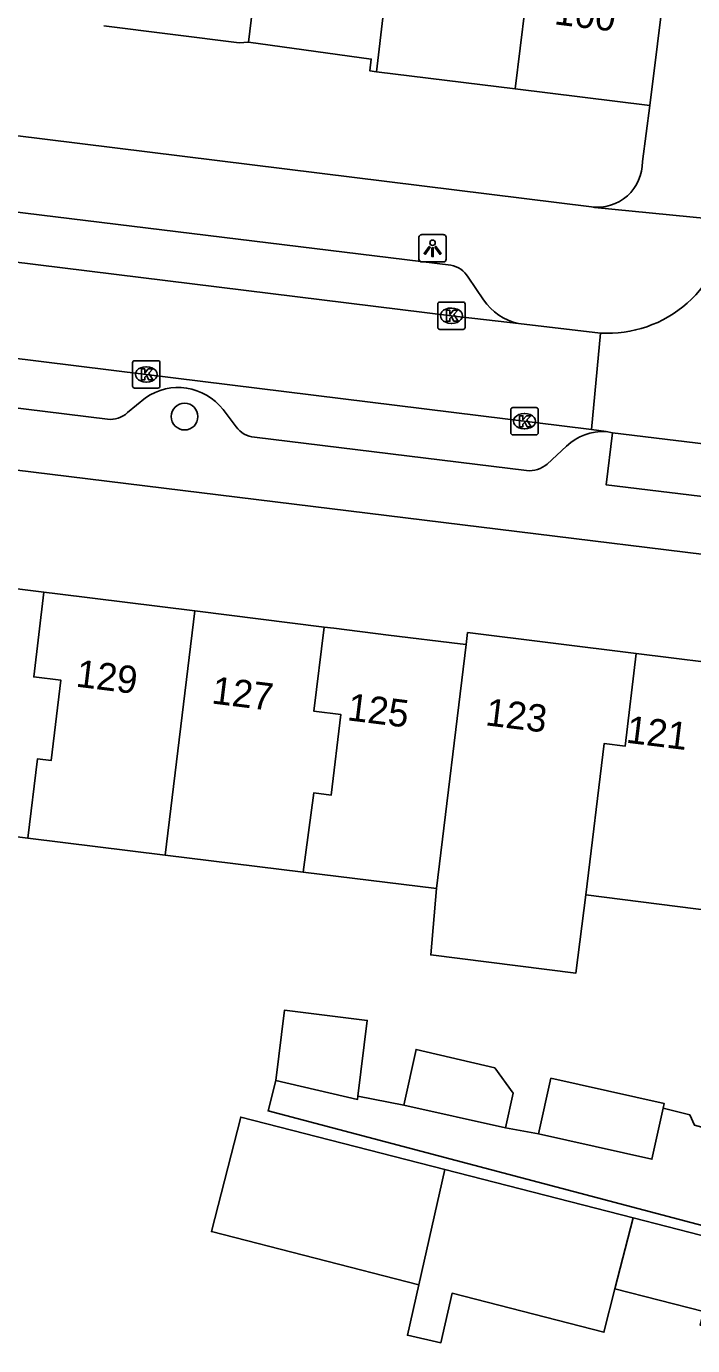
# Model space of a CAD drawing. Extents: x 158087 to 159494, y 382905 to 383981.
# Drawn here: x 158219.52 to 158243.88, y 383246.89 to 383295.14 of the extents above; entities that cross this region are included whole.
import ezdxf

# ---------------------------------------------------------------- set-up
doc = ezdxf.new("R2010")
doc.units = 0
for name, color, linetype in [('IMGEO_Boom', 7, 'Continuous'), ('IMGEO_Kolk', 7, 'Continuous'), ('IMGEO_Lichtpunt', 7, 'Continuous'), ('IMGEO_Pand', 7, 'Continuous'), ('IMGEO_Pand_nummerreeks', 7, 'Continuous'), ('IMGEO_Rijbaan_lokaal_open', 7, 'Continuous'), ('IMGEO_Voetpad_open', 7, 'Continuous')]:
    doc.layers.add(name, color=color, linetype=linetype)

msp = doc.modelspace()

# ---------------------------------------------------------------- linework, layer by layer
at = {"layer": 'IMGEO_Boom'}
msp.add_circle((158225.301, 383280.867), 0.489, dxfattribs=at)
at = {"layer": 'IMGEO_Kolk'}
for p, q in [((158234.561, 383284.129), (158234.561, 383284.981)), ((158234.636, 383285.055), (158235.488, 383285.055)), ((158235.562, 383284.981), (158235.562, 383284.129)), ((158235.049, 383284.835), (158235.074, 383284.835)), ((158235.488, 383284.055), (158234.636, 383284.055)), ((158235.072, 383284.275), (158235.047, 383284.275)), ((158223.401, 383281.983), (158223.401, 383282.835)), ((158223.476, 383282.909), (158224.328, 383282.909)), ((158223.889, 383282.689), (158223.914, 383282.689)), ((158224.402, 383282.835), (158224.402, 383281.983)), ((158223.912, 383282.129), (158223.887, 383282.129)), ((158224.328, 383281.909), (158223.476, 383281.909)), ((158237.232, 383280.271), (158237.232, 383281.123)), ((158237.307, 383281.197), (158238.159, 383281.197)), ((158238.233, 383281.123), (158238.233, 383280.271)), ((158237.72, 383280.977), (158237.745, 383280.977)), ((158238.159, 383280.197), (158237.307, 383280.197)), ((158237.743, 383280.417), (158237.718, 383280.417))]:
    msp.add_line(p, q, dxfattribs=at)
for points in [[(158234.561, 383284.129), (158234.561, 383284.981)], [(158234.636, 383285.055), (158235.488, 383285.055)], [(158235.562, 383284.981), (158235.562, 383284.129)], [(158234.882, 383284.755), (158235.005, 383284.755), (158235.005, 383284.604), (158235.135, 383284.755), (158235.299, 383284.755), (158235.153, 383284.604), (158235.306, 383284.355), (158235.154, 383284.355), (158235.069, 383284.519), (158235.005, 383284.452), (158235.005, 383284.355), (158234.882, 383284.355), (158234.882, 383284.755)], [(158235.488, 383284.055), (158234.636, 383284.055)], [(158223.401, 383281.983), (158223.401, 383282.835)], [(158223.476, 383282.909), (158224.328, 383282.909)], [(158223.722, 383282.609), (158223.845, 383282.609), (158223.845, 383282.458), (158223.975, 383282.609), (158224.139, 383282.609), (158223.993, 383282.458), (158224.146, 383282.209), (158223.994, 383282.209), (158223.909, 383282.373), (158223.845, 383282.306), (158223.845, 383282.209), (158223.722, 383282.209), (158223.722, 383282.609)], [(158224.402, 383282.835), (158224.402, 383281.983)], [(158224.328, 383281.909), (158223.476, 383281.909)], [(158237.232, 383280.271), (158237.232, 383281.123)], [(158237.307, 383281.197), (158238.159, 383281.197)], [(158238.233, 383281.123), (158238.233, 383280.271)], [(158237.553, 383280.897), (158237.676, 383280.897), (158237.676, 383280.746), (158237.806, 383280.897), (158237.97, 383280.897), (158237.824, 383280.746), (158237.977, 383280.497), (158237.825, 383280.497), (158237.74, 383280.661), (158237.676, 383280.594), (158237.676, 383280.497), (158237.553, 383280.497), (158237.553, 383280.897)], [(158238.159, 383280.197), (158237.307, 383280.197)]]:
    msp.add_lwpolyline(points, dxfattribs=at)
for centre, start, end in [((158234.638, 383284.979), 91.552, 178.448), ((158234.638, 383284.979), 91.552, 178.448), ((158235.486, 383284.979), 1.552, 88.448), ((158235.486, 383284.979), 1.552, 88.448), ((158234.638, 383284.131), 181.552, 268.448), ((158234.638, 383284.131), 181.552, 268.448), ((158235.486, 383284.131), 271.552, 358.448), ((158235.486, 383284.131), 271.552, 358.448), ((158223.478, 383282.833), 91.552, 178.448), ((158223.478, 383282.833), 91.552, 178.448), ((158224.326, 383282.833), 1.552, 88.448), ((158224.326, 383282.833), 1.552, 88.448), ((158223.478, 383281.985), 181.552, 268.448), ((158223.478, 383281.985), 181.552, 268.448), ((158224.326, 383281.985), 271.552, 358.448), ((158224.326, 383281.985), 271.552, 358.448), ((158237.309, 383281.121), 91.552, 178.448), ((158237.309, 383281.121), 91.552, 178.448), ((158238.157, 383281.121), 1.552, 88.448), ((158238.157, 383281.121), 1.552, 88.448), ((158237.309, 383280.273), 181.552, 268.448), ((158237.309, 383280.273), 181.552, 268.448), ((158238.157, 383280.273), 271.552, 358.448), ((158238.157, 383280.273), 271.552, 358.448)]:
    msp.add_arc(centre, 0.0765, start, end, dxfattribs=at)
for centre, major_axis, ratio, start_param, end_param in [((158235.048, 383284.555), (-0.387, 0.002), 0.722429, 4.712389, 7.853982), ((158235.073, 383284.555), (-0.39, 0.002), 0.717154, 1.570796, 4.712389), ((158223.888, 383282.409), (-0.387, 0.002), 0.722429, 4.712389, 7.853982), ((158223.913, 383282.409), (-0.39, 0.002), 0.717154, 1.570796, 4.712389), ((158237.719, 383280.697), (-0.387, 0.002), 0.722429, 4.712389, 7.853982), ((158237.744, 383280.697), (-0.39, 0.002), 0.717154, 1.570796, 4.712389)]:
    msp.add_ellipse(centre, major_axis=major_axis, ratio=ratio, start_param=start_param, end_param=end_param, dxfattribs=at)
at = {"layer": 'IMGEO_Lichtpunt'}
for p, q in [((158233.872, 383287.424), (158233.872, 383286.617)), ((158233.872, 383287.424), (158233.872, 383286.617)), ((158234.774, 383287.519), (158233.966, 383287.519)), ((158234.774, 383287.519), (158233.966, 383287.519)), ((158234.868, 383286.617), (158234.868, 383287.424)), ((158234.868, 383286.617), (158234.868, 383287.424)), ((158233.966, 383286.523), (158234.774, 383286.523)), ((158233.966, 383286.523), (158234.774, 383286.523))]:
    msp.add_line(p, q, dxfattribs=at)
for points in [[(158234.246, 383287.088), (158234.285, 383287.06), (158234.097, 383286.798), (158234.059, 383286.825), (158234.246, 383287.088)], [(158234.348, 383287.04), (158234.395, 383287.04), (158234.395, 383286.718), (158234.348, 383286.718), (158234.348, 383287.04)], [(158234.458, 383287.06), (158234.496, 383287.087), (158234.683, 383286.825), (158234.644, 383286.797), (158234.458, 383287.06)]]:
    msp.add_lwpolyline(points, dxfattribs=at)
msp.add_circle((158234.371, 383287.222), 0.0994, dxfattribs=at)
for centre, start, end in [((158233.966, 383287.424), 90, 180), ((158233.966, 383287.424), 90, 180), ((158234.774, 383287.424), 0, 90), ((158234.774, 383287.424), 0, 90), ((158233.966, 383286.617), 180, 270), ((158233.966, 383286.617), 180, 270), ((158234.774, 383286.617), 270, 0), ((158234.774, 383286.617), 270, 360)]:
    msp.add_arc(centre, 0.0946, start, end, dxfattribs=at)
at = {"layer": 'IMGEO_Pand'}
for points in [[(158228.647, 383305.592), (158228.388, 383303.473), (158228, 383300.301), (158227.383, 383300.376), (158227.03, 383297.496), (158227.984, 383297.38), (158227.639, 383294.56)], [(158232.321, 383293.474), (158233.37, 383302.425)], [(158238.492, 383301.789), (158237.395, 383292.848)], [(158243.427, 383301.176), (158242.318, 383292.241)], [(158227.639, 383294.56), (158227.294, 383294.539), (158222.349, 383295.15)], [(158232.321, 383293.474), (158232.077, 383293.504), (158232.131, 383293.941), (158227.639, 383294.56)], [(158237.395, 383292.848), (158232.321, 383293.474)], [(158242.318, 383292.241), (158237.395, 383292.848)], [(158220.159, 383274.441), (158215.638, 383275.001)], [(158219.571, 383265.452), (158219.924, 383268.352), (158220.423, 383268.291), (158220.781, 383271.226), (158219.783, 383271.347), (158220.159, 383274.441)], [(158225.674, 383273.758), (158220.656, 383274.379), (158220.159, 383274.441)], [(158224.588, 383264.831), (158225.674, 383273.758)], [(158225.674, 383273.758), (158230.405, 383273.171)], [(158230.405, 383273.171), (158230.03, 383270.092), (158231.022, 383269.971), (158230.666, 383267.027), (158230.026, 383267.105), (158229.643, 383264.207)], [(158230.405, 383273.171), (158230.755, 383273.128), (158232.764, 383272.879), (158235.384, 383272.555), (158235.596, 383272.529)], [(158235.596, 383272.529), (158235.649, 383272.965), (158241.821, 383272.201)], [(158234.51, 383263.605), (158235.596, 383272.529)], [(158239.972, 383263.373), (158240.642, 383268.906), (158241.412, 383268.812), (158241.821, 383272.201)], [(158241.821, 383272.201), (158245.755, 383271.713)], [(158214.552, 383266.072), (158219.571, 383265.452)], [(158219.571, 383265.452), (158224.588, 383264.831)], [(158229.643, 383264.207), (158224.588, 383264.831)], [(158234.51, 383263.605), (158229.643, 383264.207)], [(158239.972, 383263.373), (158239.614, 383260.514), (158234.307, 383261.179), (158234.51, 383263.605)], [(158244.673, 383262.784), (158239.972, 383263.373)], [(158228.64, 383256.584), (158228.955, 383259.157), (158231.984, 383258.783), (158231.642, 383256.018)], [(158233.314, 383255.691), (158233.769, 383257.727), (158236.645, 383257.046), (158237.318, 383256.121), (158237.036, 383254.86)], [(158228.64, 383256.584), (158231.627, 383255.896), (158231.642, 383256.018)], [(158238.244, 383254.633), (158238.699, 383256.671), (158242.846, 383255.745), (158242.808, 383255.576)], [(158233.314, 383255.691), (158237.036, 383254.86)], [(158238.244, 383254.633), (158242.391, 383253.707), (158242.808, 383255.576)], [(158233.869, 383249.121), (158226.285, 383251.066), (158227.358, 383255.249), (158234.823, 383253.334)], [(158233.869, 383249.121), (158234.823, 383253.334)], [(158234.823, 383253.334), (158241.707, 383251.568)], [(158241.707, 383251.568), (158247.867, 383249.988), (158247.073, 383246.894), (158244.157, 383247.642), (158244.284, 383248.14), (158241.041, 383248.971)], [(158241.707, 383251.568), (158241.041, 383248.971)], [(158241.041, 383248.971), (158240.635, 383247.385), (158235.085, 383248.809), (158234.674, 383246.996), (158233.451, 383247.273), (158233.869, 383249.121)]]:
    msp.add_lwpolyline(points, dxfattribs=at)
at = {"layer": 'IMGEO_Rijbaan_lokaal_open'}
for points in [[(158237.514, 383284.273), (158235.058, 383284.554), (158218.957, 383286.536), (158202.298, 383288.579), (158185.736, 383290.605), (158169.18, 383292.668), (158167.892, 383292.844), (158167.743, 383292.859), (158159.222, 383293.902), (158155.383, 383294.36), (158154.333, 383294.506)], [(158153.621, 383291.07), (158155.987, 383290.794), (158172.462, 383288.752), (158188.491, 383286.753), (158205.961, 383284.626), (158223.898, 383282.41), (158240.187, 383280.392)], [(158237.514, 383284.273), (158240.512, 383283.921)], [(158240.187, 383280.392), (158240.512, 383283.921)], [(158240.187, 383280.392), (158240.715, 383280.327)], [(158240.953, 383280.275), (158240.715, 383280.327)], [(158240.953, 383280.275), (158245.588, 383279.709)]]:
    msp.add_lwpolyline(points, dxfattribs=at)
msp.add_arc((158240.777, 383288.291), 4.378, 266.5359, 356.6621, dxfattribs=at)
at = {"layer": 'IMGEO_Voetpad_open'}
for points in [[(158171.168, 383297.074), (158186.591, 383295.165), (158240.182, 383288.537)], [(158242.318, 383292.241), (158242.045, 383290.194)], [(158202.228, 383290.415), (158235.044, 383286.403)], [(158222.479, 383280.769), (158156.066, 383288.94)], [(158240.182, 383288.537), (158240.303, 383288.508), (158245.147, 383288.036)], [(158235.674, 383285.97), (158236.235, 383285.141)], [(158223.869, 383281.55), (158223.214, 383281.011)], [(158227.186, 383280.492), (158226.707, 383281.12)], [(158274.982, 383272.062), (158207.45, 383280.342)], [(158237.801, 383278.889), (158227.857, 383280.11)], [(158245.588, 383279.709), (158245.349, 383277.81), (158240.714, 383278.375), (158240.953, 383280.275)], [(158239.27, 383279.789), (158238.563, 383279.132)], [(158253.27, 383248.896), (158228.356, 383255.479), (158228.64, 383256.584)], [(158231.642, 383256.018), (158233.314, 383255.691)], [(158242.808, 383255.576), (158243.346, 383255.44), (158243.78, 383255.331), (158243.947, 383254.953), (158244.62, 383254.769)], [(158237.036, 383254.86), (158238.244, 383254.633)]]:
    msp.add_lwpolyline(points, dxfattribs=at)
for centre, radius, start, end in [((158240.399, 383290.169), 1.647, 262.44, 0.8614), ((158234.866, 383285.47), 0.95, 31.7724, 79.226), ((158237.933, 383286.267), 2.038, 213.5456, 258.1285), ((158225.064, 383279.858), 2.072, 37.54, 125.2287), ((158222.567, 383281.739), 0.974, 264.8134, 311.635), ((158227.947, 383281.049), 0.943, 216.1914, 264.5029), ((158240.636, 383278.328), 2, 87.7493, 133.0931), ((158237.9, 383279.896), 1.012, 264.4059, 310.9688)]:
    msp.add_arc(centre, radius, start, end, dxfattribs=at)

# ---------------------------------------------------------------- texts
at = {"layer": 'IMGEO_Pand_nummerreeks'}
for s, rotation, p in [('100', 352.9693, (158238.793, 383295.215)), ('129', 352.9412, (158221.297, 383270.995)), ('127', 352.9412, (158226.259, 383270.38)), ('125', 352.9412, (158231.221, 383269.765)), ('123', 352.9412, (158236.273, 383269.582)), ('121', 352.9408, (158241.42, 383268.945))]:
    msp.add_text(s, height=1, rotation=rotation, dxfattribs=at).set_placement(p)

doc.saveas('drawing.dxf')
